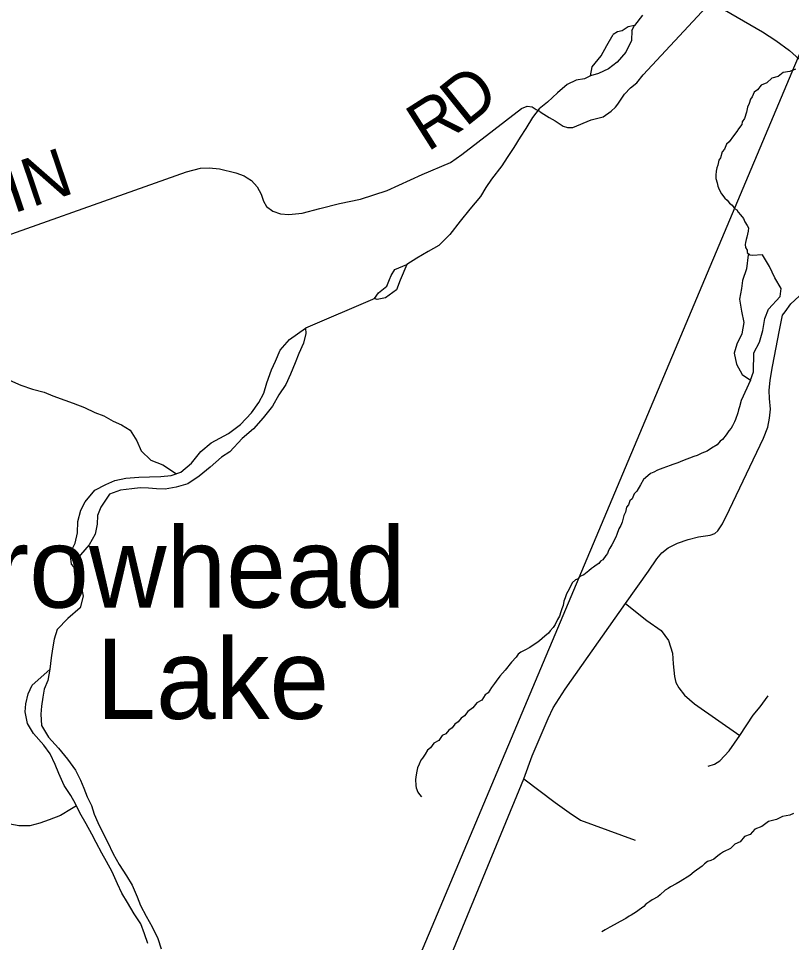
# Model space of a CAD drawing. Extents: x 0 to 34, y 0 to 22.
# Drawn here: x 8.015 to 8.471, y 16.795 to 17.339 of the extents above; entities that cross this region are included whole.
import ezdxf

# ---------------------------------------------------------------- set-up
doc = ezdxf.new("R2010")
doc.units = 0
for name, color, linetype in [('GM_X_Corporation', 7, 'Continuous'), ('GM_X_County_Road', 7, 'Continuous'), ('GM_X_Minor_Lake', 7, 'Continuous'), ('GM_X_Minor_Lake_Text', 7, 'Continuous'), ('GM_X_Minor_River', 7, 'Continuous'), ('GM_X_Rail_Line', 7, 'Continuous'), ('GM_X_Township', 7, 'Continuous'), ('GM_X_Township_Road', 7, 'Continuous'), ('GM_X_Township_Road_Text', 7, 'Continuous')]:
    doc.layers.add(name, color=color, linetype=linetype)

msp = doc.modelspace()

# ---------------------------------------------------------------- linework, layer by layer
at = {"layer": 'GM_X_Corporation'}
msp.add_lwpolyline([(8.48388, 17.33901), (8.07623, 16.37167)], dxfattribs=at)
at = {"layer": 'GM_X_County_Road'}
msp.add_lwpolyline([(8.23951, 16.71369), (8.3129, 16.89147), (8.31779, 16.90492), (8.32717, 16.927), (8.33012, 16.93336), (8.33723, 16.94418), (8.37277, 16.99469), (8.38627, 17.01388), (8.39119, 17.02097), (8.39413, 17.02468), (8.398, 17.02762), (8.40338, 17.03033), (8.40969, 17.03244), (8.41579, 17.03399), (8.42264, 17.03495), (8.42551, 17.03601), (8.42725, 17.03748), (8.43002, 17.04159), (8.43403, 17.05021), (8.45418, 17.09223), (8.45675, 17.09873), (8.45763, 17.10387), (8.45827, 17.10932), (8.45771, 17.11558), (8.45747, 17.12016), (8.45811, 17.12626), (8.45931, 17.13436), (8.46357, 17.15571), (8.46539, 17.16459), (8.46688, 17.16665), (8.47023, 17.17128), (8.47508, 17.17573)], dxfattribs=at)
at = {"layer": 'GM_X_Minor_Lake'}
for points in [[(8.44404, 17.19192), (8.44164, 17.18512), (8.44118, 17.18038), (8.43993, 17.17413), (8.44114, 17.16708), (8.44254, 17.16021), (8.44128, 17.15358), (8.43832, 17.14755), (8.4369, 17.14225), (8.43812, 17.13577), (8.44143, 17.12963), (8.44651, 17.12631), (8.44812, 17.13122), (8.44832, 17.14243), (8.45166, 17.14864), (8.45368, 17.15564), (8.45495, 17.16265), (8.45713, 17.16813), (8.46392, 17.17561), (8.46458, 17.18035), (8.46069, 17.18669), (8.45757, 17.19321), (8.45351, 17.20012), (8.44742, 17.19985), (8.4451, 17.20024)], [(8.4451, 17.20024), (8.44404, 17.19192)]]:
    msp.add_lwpolyline(points, dxfattribs=at)
at = {"layer": 'GM_X_Minor_River'}
for points in [[(8.38283, 17.34133), (8.37807, 17.33525)], [(8.3765, 17.33243), (8.37807, 17.33525), (8.37425, 17.33456), (8.37078, 17.33215), (8.36811, 17.33163), (8.36542, 17.32996)], [(8.3765, 17.33243), (8.3762, 17.32654), (8.37304, 17.31956), (8.3678, 17.31376), (8.36279, 17.30986), (8.35684, 17.30711), (8.35206, 17.30568), (8.3531, 17.31098), (8.35835, 17.31735), (8.36169, 17.32356), (8.36542, 17.32996)], [(8.47299, 17.30949), (8.46954, 17.30822), (8.46573, 17.30752), (8.46265, 17.30529), (8.45902, 17.30422), (8.45613, 17.30161), (8.45268, 17.30014), (8.45054, 17.29733), (8.44862, 17.29603), (8.44743, 17.2932), (8.44646, 17.29189), (8.44566, 17.28943), (8.44467, 17.28716), (8.44405, 17.28432), (8.44284, 17.28054), (8.44148, 17.27847), (8.44126, 17.27695), (8.43932, 17.27432), (8.43834, 17.27282), (8.4364, 17.27038), (8.43387, 17.26681), (8.43232, 17.26532), (8.43113, 17.26249), (8.42978, 17.2608), (8.42877, 17.25739), (8.42779, 17.25589), (8.42717, 17.25304), (8.42657, 17.25134), (8.42616, 17.24945), (8.42593, 17.24717), (8.42609, 17.24508), (8.42681, 17.24259), (8.42715, 17.24068), (8.42788, 17.23858), (8.42936, 17.23608), (8.43122, 17.23357), (8.43272, 17.23241), (8.43402, 17.23067), (8.43571, 17.2295), (8.437, 17.22739), (8.43832, 17.2266), (8.43925, 17.22526), (8.44056, 17.22371), (8.44223, 17.22159), (8.44315, 17.21967), (8.44444, 17.21737), (8.44518, 17.21602), (8.44514, 17.21412), (8.44432, 17.21052), (8.44392, 17.2092), (8.44351, 17.20749), (8.4433, 17.20617), (8.44346, 17.20445), (8.44439, 17.20291), (8.44455, 17.20158), (8.44602, 17.20008)], [(8.35206, 17.30568), (8.3486, 17.30384), (8.34365, 17.30316), (8.33847, 17.30059), (8.33267, 17.29556), (8.32687, 17.29015), (8.32186, 17.28625), (8.31796, 17.28118), (8.31404, 17.2746), (8.31072, 17.26952), (8.307, 17.26332), (8.30309, 17.25749), (8.29996, 17.25261), (8.29374, 17.24473), (8.29042, 17.23985), (8.28729, 17.23458), (8.28107, 17.22709), (8.27524, 17.21997), (8.2692, 17.21209), (8.26281, 17.20574), (8.25647, 17.20205), (8.24975, 17.19817), (8.24378, 17.19448)], [(8.24378, 17.19448), (8.24001, 17.18523), (8.23782, 17.17956), (8.23127, 17.17493), (8.22631, 17.17387), (8.22479, 17.17447), (8.22714, 17.17785), (8.23215, 17.18175), (8.23374, 17.18572), (8.23454, 17.18799)], [(8.23454, 17.18799), (8.23689, 17.19156), (8.24378, 17.19448)], [(8.225, 17.17439), (8.18416, 17.15693)], [(8.0476, 17.01639), (8.0463, 17.01793), (8.04546, 17.02441), (8.04841, 17.03025), (8.04966, 17.03631), (8.04997, 17.04315), (8.0518, 17.04977), (8.05436, 17.05466), (8.05999, 17.0616), (8.06652, 17.06491), (8.0717, 17.06729), (8.07819, 17.0685), (8.08581, 17.06913), (8.09228, 17.0694), (8.09894, 17.06966), (8.10504, 17.07012), (8.11059, 17.07212), (8.11696, 17.07752), (8.1224, 17.08427), (8.12858, 17.08948), (8.13357, 17.09224), (8.13876, 17.095), (8.14589, 17.1002), (8.15229, 17.10712), (8.15657, 17.11313), (8.15952, 17.11859), (8.16134, 17.12483), (8.16414, 17.13238), (8.16651, 17.13748), (8.16929, 17.14408), (8.17472, 17.15026), (8.18416, 17.15693)], [(8.18416, 17.15693), (8.1843, 17.15389), (8.18287, 17.14821), (8.18029, 17.14199), (8.1781, 17.13651), (8.17532, 17.12991), (8.17255, 17.12387), (8.16845, 17.11767), (8.16472, 17.11109), (8.15927, 17.10415), (8.15345, 17.0976), (8.14689, 17.09201), (8.13952, 17.08416), (8.13471, 17.08101), (8.12795, 17.07505), (8.12139, 17.06984), (8.11484, 17.0652), (8.10796, 17.06323), (8.10147, 17.0622), (8.09634, 17.06229), (8.09159, 17.06276), (8.08665, 17.06284), (8.08169, 17.06236), (8.07502, 17.06153), (8.0687, 17.05916), (8.06343, 17.05147), (8.06163, 17.04655), (8.06135, 17.04143), (8.06011, 17.03556), (8.05658, 17.02935), (8.05153, 17.02335), (8.0476, 17.01639)], [(8.00957, 17.12635), (8.01637, 17.12338), (8.02318, 17.12098), (8.03019, 17.11933), (8.03528, 17.11715), (8.04228, 17.11456), (8.04719, 17.11276), (8.0538, 17.11018), (8.06003, 17.10722), (8.06532, 17.10522), (8.07078, 17.10209), (8.07569, 17.1001), (8.08077, 17.09678), (8.08466, 17.09063), (8.08722, 17.08469), (8.09302, 17.07927), (8.10001, 17.07648), (8.10802, 17.0712)], [(8.44651, 17.12631), (8.44099, 17.11435), (8.43997, 17.11056), (8.43938, 17.10886), (8.43897, 17.10716), (8.43757, 17.10319), (8.43698, 17.10186), (8.4358, 17.09941), (8.43501, 17.0981), (8.43365, 17.09641), (8.43209, 17.09415), (8.42996, 17.09134), (8.42861, 17.09041), (8.42686, 17.08816), (8.42341, 17.08632), (8.42091, 17.08446), (8.41785, 17.08337), (8.41497, 17.0819), (8.41306, 17.08136), (8.41057, 17.08046), (8.40885, 17.07973), (8.40636, 17.07882), (8.40502, 17.07827), (8.40368, 17.07753), (8.40062, 17.07664), (8.39909, 17.07609), (8.39699, 17.07518), (8.39469, 17.07446), (8.39163, 17.07337), (8.38952, 17.07208), (8.38742, 17.07135), (8.38588, 17.07005), (8.38337, 17.06781), (8.3816, 17.06461), (8.37945, 17.06084), (8.3779, 17.05935), (8.37671, 17.05632), (8.37536, 17.05521), (8.37456, 17.05294), (8.3734, 17.05144), (8.37278, 17.0486), (8.37179, 17.04652), (8.37078, 17.04274), (8.36998, 17.04066), (8.36881, 17.03878), (8.36761, 17.03537), (8.36702, 17.03386), (8.36466, 17.02934), (8.36348, 17.02727), (8.3627, 17.02595), (8.3621, 17.02425), (8.36113, 17.02294), (8.35938, 17.02049), (8.35803, 17.01976), (8.35706, 17.01825), (8.35552, 17.01733), (8.35398, 17.01621), (8.35264, 17.01529), (8.35109, 17.01398), (8.3482, 17.01156), (8.3459, 17.01065), (8.34455, 17.00915), (8.34321, 17.0086), (8.34128, 17.00693), (8.34049, 17.00523), (8.33872, 17.00184), (8.33794, 17.00052), (8.33714, 16.99806), (8.33635, 16.99617), (8.33592, 16.99352), (8.33532, 16.99163), (8.33472, 16.98974), (8.33391, 16.98728), (8.33274, 16.9854), (8.33136, 16.98238), (8.33019, 16.98069), (8.32826, 16.97863), (8.32728, 16.97731), (8.32516, 16.97545), (8.32207, 16.97265), (8.32053, 16.97154), (8.31765, 16.96987), (8.3163, 16.96876), (8.31343, 16.96729), (8.31112, 16.96599), (8.30958, 16.96488), (8.30841, 16.96319), (8.30551, 16.9602), (8.30182, 16.95551), (8.29872, 16.95195), (8.29658, 16.94894), (8.29561, 16.94763), (8.29386, 16.94519), (8.2919, 16.94218), (8.28998, 16.94088), (8.28803, 16.93787), (8.28515, 16.93621), (8.28282, 16.93321), (8.27974, 16.93117), (8.2778, 16.92854), (8.27587, 16.92724)], [(8.0476, 17.01639), (8.0479, 17.01163), (8.05143, 17.00663), (8.053, 16.999), (8.05136, 16.99218), (8.04402, 16.98585), (8.03783, 16.97949), (8.03602, 16.97382), (8.03496, 16.96795), (8.0343, 16.96264), (8.03342, 16.956)], [(8.09128, 16.79438), (8.08929, 16.80011), (8.08711, 16.80605), (8.08322, 16.81182), (8.07915, 16.81854), (8.07582, 16.82411), (8.07326, 16.82967), (8.07014, 16.83656), (8.06683, 16.8427), (8.06406, 16.84769), (8.06075, 16.85402), (8.05817, 16.85882), (8.05485, 16.86496), (8.05116, 16.87149), (8.04859, 16.87667), (8.04582, 16.88166), (8.04193, 16.88743), (8.03882, 16.89451), (8.03663, 16.89987), (8.03369, 16.9062), (8.02998, 16.9112), (8.02382, 16.91816), (8.02031, 16.92411), (8.01891, 16.93098), (8.01937, 16.93572), (8.02062, 16.94159), (8.02299, 16.94668), (8.03338, 16.95576)], [(8.03342, 16.956), (8.03236, 16.94937), (8.03017, 16.94427), (8.02933, 16.93954), (8.02848, 16.93423), (8.0282, 16.92948), (8.02847, 16.92283), (8.03272, 16.91591), (8.03851, 16.90954), (8.04391, 16.90298), (8.04856, 16.89662), (8.05149, 16.89068), (8.0535, 16.88589), (8.05551, 16.88092), (8.05808, 16.87574), (8.05951, 16.87058), (8.06171, 16.86579), (8.06428, 16.86043), (8.06741, 16.85429), (8.07071, 16.8472), (8.07422, 16.84105), (8.07866, 16.83432), (8.08199, 16.82875), (8.08491, 16.82186), (8.08692, 16.81688), (8.09023, 16.81055), (8.09374, 16.80422), (8.09704, 16.79732), (8.09902, 16.7912)], [(8.27587, 16.92724), (8.27413, 16.92499), (8.2722, 16.92369), (8.27064, 16.92144), (8.26853, 16.92015), (8.26678, 16.91789), (8.26468, 16.91698), (8.26272, 16.91397), (8.25985, 16.9125), (8.2579, 16.90968), (8.25598, 16.90838), (8.2546, 16.90593), (8.25305, 16.90368), (8.25207, 16.90237), (8.25108, 16.9001), (8.2501, 16.89784), (8.24948, 16.89499), (8.24924, 16.89234), (8.24903, 16.89101), (8.24916, 16.88758), (8.24933, 16.88606), (8.25042, 16.88357), (8.25135, 16.88222), (8.25247, 16.88087)], [(8.04919, 16.87546), (8.04625, 16.87367), (8.03972, 16.86979), (8.03301, 16.86724), (8.02746, 16.86525), (8.02173, 16.86383), (8.01526, 16.86375), (8.01014, 16.86479)], [(8.47186, 16.87094), (8.46956, 16.87003), (8.46537, 16.86934), (8.46172, 16.8675), (8.45695, 16.86626), (8.4531, 16.86328), (8.44908, 16.86183), (8.44618, 16.85865), (8.44292, 16.85737), (8.4404, 16.85437), (8.43715, 16.85291), (8.43463, 16.85048), (8.43061, 16.84846), (8.42869, 16.84716), (8.42715, 16.84605), (8.42483, 16.84419), (8.42311, 16.84327), (8.42101, 16.84273), (8.41927, 16.84143), (8.41792, 16.83993), (8.4133, 16.83659), (8.4106, 16.83455), (8.40503, 16.83103), (8.40254, 16.82955), (8.39928, 16.8279), (8.39793, 16.82678), (8.3962, 16.82586), (8.39311, 16.82306), (8.39176, 16.82194), (8.3885, 16.8201), (8.38715, 16.81917), (8.38484, 16.8175), (8.38349, 16.81619), (8.3808, 16.81434), (8.37926, 16.81303), (8.37618, 16.81118), (8.37484, 16.81045), (8.37292, 16.80915), (8.36965, 16.80731), (8.36601, 16.80547), (8.36352, 16.80399), (8.36083, 16.80252), (8.35872, 16.80122)]]:
    msp.add_lwpolyline(points, dxfattribs=at)
at = {"layer": 'GM_X_Rail_Line'}
msp.add_lwpolyline([(8.00216, 17.50699), (8.0151, 17.50209), (8.0286, 17.4979), (8.09189, 17.48223), (8.15356, 17.46713), (8.16803, 17.46293), (8.17866, 17.4593), (8.19349, 17.4537), (8.23342, 17.43779), (8.31747, 17.40391), (8.32775, 17.39944), (8.33621, 17.39573), (8.34817, 17.39007), (8.36593, 17.38084), (8.38863, 17.36825), (8.4081, 17.35741), (8.43103, 17.34454), (8.45348, 17.33161), (8.46138, 17.3265), (8.46949, 17.32049), (8.47537, 17.31531)], dxfattribs=at)
at = {"layer": 'GM_X_Township'}
msp.add_lwpolyline([(8.48388, 17.33901), (8.07623, 16.37167)], dxfattribs=at)
at = {"layer": 'GM_X_Township_Road'}
for points in [[(8.32204, 17.28479), (8.32251, 17.28451), (8.3247, 17.28301), (8.32782, 17.28116), (8.33129, 17.27908), (8.3336, 17.27746), (8.33602, 17.27608), (8.33856, 17.27515), (8.34168, 17.27527), (8.35243, 17.27977), (8.35966, 17.28143), (8.3643, 17.28492), (8.36683, 17.28713), (8.3682, 17.28899), (8.37215, 17.29477), (8.37566, 17.29866), (8.37953, 17.3016), (8.38325, 17.30625), (8.44701, 17.37502)], [(8.14978, 17.24563), (8.15234, 17.24396), (8.15569, 17.24026), (8.158, 17.23599), (8.15939, 17.23183), (8.16112, 17.22871), (8.16493, 17.22594), (8.16944, 17.22432), (8.17429, 17.22398), (8.1822, 17.22481), (8.19254, 17.22756), (8.20421, 17.23045), (8.21657, 17.23299), (8.23232, 17.23807), (8.25285, 17.24754), (8.2697, 17.25456), (8.27627, 17.25932), (8.28575, 17.26647), (8.31148, 17.28649), (8.31477, 17.28774), (8.31777, 17.2874), (8.3202, 17.2859), (8.32204, 17.28479)], [(7.88467, 17.14042), (7.91754, 17.1721), (7.92744, 17.18095), (7.9315, 17.18388), (7.93707, 17.18677), (7.94359, 17.18964), (7.95257, 17.19225), (7.97092, 17.19841), (8.11399, 17.24904), (8.1223, 17.25124), (8.12739, 17.25147), (8.13351, 17.25089), (8.14298, 17.24847), (8.14807, 17.24673), (8.14978, 17.24563)], [(8.37277, 16.99469), (8.38542, 16.98473), (8.39376, 16.97879), (8.39813, 16.97286), (8.40043, 16.96556), (8.40084, 16.9592), (8.40157, 16.95181), (8.40241, 16.94826), (8.40418, 16.94514), (8.40751, 16.94066), (8.41335, 16.93555), (8.44013, 16.9169)], [(8.42148, 16.89897), (8.42512, 16.90002), (8.42846, 16.902), (8.43377, 16.90794), (8.44013, 16.9169), (8.44805, 16.92899), (8.45222, 16.93388), (8.4569, 16.94034)], [(8.3129, 16.89147), (8.33134, 16.87741), (8.33957, 16.87157), (8.34624, 16.86709), (8.37844, 16.85521)]]:
    msp.add_lwpolyline(points, dxfattribs=at)

# ---------------------------------------------------------------- texts
at = {"layer": 'GM_X_Minor_Lake_Text'}
for s, rotation, p in [('Arrowhead', 0.0004, (7.93687, 16.99231)), ('Lake', 0.0005, (8.06082, 16.92677))]:
    msp.add_text(s, height=0.047348, rotation=rotation, dxfattribs=at).set_placement(p)
at = {"layer": 'GM_X_Township_Road_Text'}
for s, rotation, p in [('D', 38.7238, (8.2784, 17.27498)), ('R', 32.4646, (8.256, 17.26052)), ('N', 18.678, (8.02277, 17.22809)), ('I', 18.6764, (8.01171, 17.22436))]:
    msp.add_text(s, height=0.02841, rotation=rotation, dxfattribs=at).set_placement(p)

doc.saveas('drawing.dxf')
